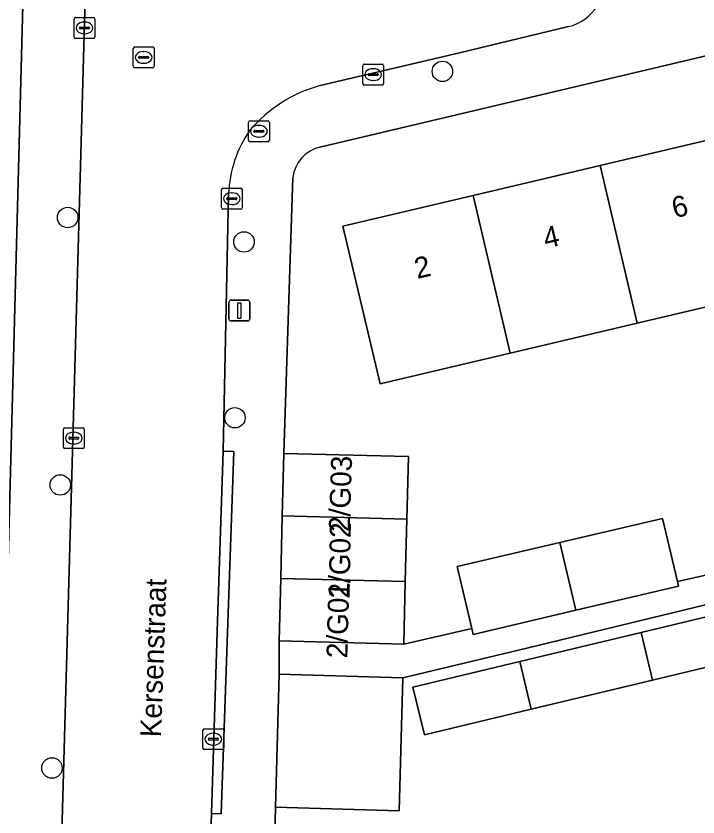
# Model space of a CAD drawing. Extents: x 162026 to 163502, y 387295 to 388169.
# Drawn here: x 162957.69 to 162990.29, y 387635.65 to 387673.97 of the extents above; entities that cross this region are included whole.
import ezdxf

# ---------------------------------------------------------------- set-up
doc = ezdxf.new("R2010")
doc.units = 0
for name, color, linetype in [('IMGEO_Boom', 7, 'Continuous'), ('IMGEO_Brandkraan', 7, 'Continuous'), ('IMGEO_Erf', 7, 'Continuous'), ('IMGEO_Kolk', 7, 'Continuous'), ('IMGEO_Lichtmast', 7, 'Continuous'), ('IMGEO_Muur', 7, 'Continuous'), ('IMGEO_Openbare_ruimte_label', 7, 'Continuous'), ('IMGEO_Pand', 7, 'Continuous'), ('IMGEO_Pand_nummerreeks', 7, 'Continuous'), ('IMGEO_Rioolput', 7, 'Continuous'), ('IMGEO_Voetpad_open', 7, 'Continuous')]:
    doc.layers.add(name, color=color, linetype=linetype)

msp = doc.modelspace()

# ---------------------------------------------------------------- linework, layer by layer
at = {"layer": 'IMGEO_Boom'}
for centre in [(162978.074, 387671.324), (162960.156, 387664.331), (162968.587, 387663.164), (162968.153, 387654.75), (162959.801, 387651.535), (162959.405, 387637.991)]:
    msp.add_circle(centre, 0.489, dxfattribs=at)
at = {"layer": 'IMGEO_Brandkraan'}
for p, q in [((162968.799, 387668.032), (162968.799, 387668.884)), ((162968.874, 387668.958), (162969.726, 387668.958)), ((162969.8, 387668.884), (162969.8, 387668.032)), ((162969.058, 387668.452), (162969.058, 387668.464)), ((162969.101, 387668.501), (162969.499, 387668.501)), ((162969.287, 387668.738), (162969.312, 387668.738)), ((162969.542, 387668.464), (162969.542, 387668.452)), ((162969.496, 387668.415), (162969.098, 387668.415)), ((162969.31, 387668.178), (162969.285, 387668.178)), ((162969.726, 387667.958), (162968.874, 387667.958))]:
    msp.add_line(p, q, dxfattribs=at)
for points in [[(162968.799, 387668.032), (162968.799, 387668.884)], [(162968.874, 387668.958), (162969.726, 387668.958)], [(162969.8, 387668.884), (162969.8, 387668.032)], [(162969.726, 387667.958), (162968.874, 387667.958)]]:
    msp.add_lwpolyline(points, dxfattribs=at)
for centre, radius, start, end in [((162968.876, 387668.882), 0.0765, 91.552, 178.448), ((162968.876, 387668.882), 0.0765, 91.552, 178.448), ((162969.724, 387668.882), 0.0765, 1.552, 88.448), ((162969.724, 387668.882), 0.0765, 1.552, 88.448), ((162969.098, 387668.461), 0.0403, 85.8775, 175.7526), ((162969.095, 387668.451), 0.0366, 178.938, 274.7102), ((162969.499, 387668.458), 0.043, 264.8664, 352.4533), ((162969.503, 387668.463), 0.0386, 1.7309, 96.639), ((162968.876, 387668.034), 0.0765, 181.552, 268.448), ((162968.876, 387668.034), 0.0765, 181.552, 268.448), ((162969.724, 387668.034), 0.0765, 271.552, 358.448), ((162969.724, 387668.034), 0.0765, 271.552, 358.448)]:
    msp.add_arc(centre, radius, start, end, dxfattribs=at)
for centre, major_axis, ratio, start_param, end_param in [((162969.286, 387668.458), (-0.387, 0.002), 0.722429, 4.712389, 7.853982), ((162969.311, 387668.458), (-0.39, 0.002), 0.717154, 1.570796, 4.712389)]:
    msp.add_ellipse(centre, major_axis=major_axis, ratio=ratio, start_param=start_param, end_param=end_param, dxfattribs=at)
at = {"layer": 'IMGEO_Erf'}
for points in [[(162960.168, 387698.577), (162954.77, 387702.101), (162954.599, 387695.791), (162954.433, 387689.633), (162954.266, 387683.474), (162954.099, 387677.315), (162953.932, 387671.157), (162953.766, 387664.998), (162953.599, 387658.839), (162953.432, 387652.68), (162953.266, 387646.522), (162953.095, 387640.213), (162957.109, 387640.108), (162958.534, 387694.419)], [(162973.309, 387663.918), (162979.537, 387665.388), (162985.616, 387666.823), (162991.695, 387668.257), (162997.918, 387669.726), (162997.01, 387673.562), (162972.205, 387667.693)], [(162970.926, 387666.241), (162970.831, 387663.333), (162970.495, 387653.042), (162976.453, 387652.89), (162976.377, 387649.9), (162976.3, 387646.91), (162976.224, 387643.92), (162979.478, 387644.663), (162978.783, 387647.629), (162983.694, 387648.78), (162988.605, 387649.93), (162989.313, 387646.91), (162991.515, 387647.413)], [(162993.472, 387660.705), (162987.393, 387659.271), (162981.315, 387657.836), (162979.958, 387657.516), (162975.091, 387656.367), (162973.309, 387663.918)], [(163004.188, 387649.078), (162982.116, 387643.727), (162976.189, 387642.299), (162976, 387635.944), (162970.087, 387636.12), (162969.908, 387627.832)], [(162993.954, 387643.596), (162988.127, 387642.195), (162982.32, 387640.8), (162977.216, 387639.573), (162976.667, 387641.855), (162981.775, 387643.083), (162987.583, 387644.479), (162993.41, 387645.88)]]:
    msp.add_lwpolyline(points, dxfattribs=at)
msp.add_arc((162972.577, 387666.076), 1.659, 102.9437, 174.3056, dxfattribs=at)
at = {"layer": 'IMGEO_Kolk'}
for p, q in [((162960.46, 387672.979), (162960.46, 387673.831)), ((162960.535, 387673.905), (162961.387, 387673.905)), ((162961.461, 387673.831), (162961.461, 387672.979)), ((162960.762, 387673.448), (162961.16, 387673.448)), ((162960.948, 387673.685), (162960.973, 387673.685)), ((162960.719, 387673.399), (162960.719, 387673.411)), ((162961.157, 387673.362), (162960.759, 387673.362)), ((162960.971, 387673.125), (162960.946, 387673.125)), ((162961.203, 387673.411), (162961.203, 387673.399)), ((162961.387, 387672.905), (162960.535, 387672.905)), ((162974.261, 387670.745), (162974.261, 387671.597)), ((162974.336, 387671.671), (162975.188, 387671.671)), ((162975.262, 387671.597), (162975.262, 387670.745)), ((162974.52, 387671.165), (162974.52, 387671.177)), ((162974.958, 387671.128), (162974.56, 387671.128)), ((162974.563, 387671.214), (162974.961, 387671.214)), ((162974.749, 387671.451), (162974.774, 387671.451)), ((162975.004, 387671.177), (162975.004, 387671.165)), ((162974.772, 387670.891), (162974.747, 387670.891)), ((162975.188, 387670.671), (162974.336, 387670.671)), ((162967.506, 387664.807), (162967.506, 387665.659)), ((162967.581, 387665.733), (162968.433, 387665.733)), ((162967.994, 387665.513), (162968.019, 387665.513)), ((162968.507, 387665.659), (162968.507, 387664.807)), ((162967.765, 387665.227), (162967.765, 387665.239)), ((162968.203, 387665.19), (162967.805, 387665.19)), ((162967.808, 387665.276), (162968.206, 387665.276)), ((162968.249, 387665.239), (162968.249, 387665.227)), ((162968.433, 387664.733), (162967.581, 387664.733)), ((162968.017, 387664.953), (162967.992, 387664.953)), ((162960.025, 387654.274), (162960.877, 387654.274)), ((162959.95, 387653.348), (162959.95, 387654.2)), ((162960.438, 387654.054), (162960.463, 387654.054)), ((162960.951, 387654.2), (162960.951, 387653.348)), ((162960.209, 387653.768), (162960.209, 387653.78)), ((162960.647, 387653.731), (162960.249, 387653.731)), ((162960.252, 387653.817), (162960.65, 387653.817)), ((162960.461, 387653.494), (162960.436, 387653.494)), ((162960.693, 387653.78), (162960.693, 387653.768)), ((162960.877, 387653.274), (162960.025, 387653.274)), ((162966.62, 387638.945), (162966.62, 387639.797)), ((162966.695, 387639.871), (162967.547, 387639.871)), ((162967.621, 387639.797), (162967.621, 387638.945)), ((162966.879, 387639.365), (162966.879, 387639.377)), ((162967.317, 387639.328), (162966.919, 387639.328)), ((162966.922, 387639.414), (162967.32, 387639.414)), ((162967.108, 387639.651), (162967.133, 387639.651)), ((162967.363, 387639.377), (162967.363, 387639.365)), ((162967.131, 387639.091), (162967.106, 387639.091)), ((162967.547, 387638.871), (162966.695, 387638.871))]:
    msp.add_line(p, q, dxfattribs=at)
for points in [[(162960.46, 387672.979), (162960.46, 387673.831)], [(162960.535, 387673.905), (162961.387, 387673.905)], [(162961.461, 387673.831), (162961.461, 387672.979)], [(162961.387, 387672.905), (162960.535, 387672.905)], [(162974.261, 387670.745), (162974.261, 387671.597)], [(162974.336, 387671.671), (162975.188, 387671.671)], [(162975.262, 387671.597), (162975.262, 387670.745)], [(162975.188, 387670.671), (162974.336, 387670.671)], [(162967.506, 387664.807), (162967.506, 387665.659)], [(162967.581, 387665.733), (162968.433, 387665.733)], [(162968.507, 387665.659), (162968.507, 387664.807)], [(162968.433, 387664.733), (162967.581, 387664.733)], [(162960.025, 387654.274), (162960.877, 387654.274)], [(162959.95, 387653.348), (162959.95, 387654.2)], [(162960.951, 387654.2), (162960.951, 387653.348)], [(162960.877, 387653.274), (162960.025, 387653.274)], [(162966.62, 387638.945), (162966.62, 387639.797)], [(162966.695, 387639.871), (162967.547, 387639.871)], [(162967.621, 387639.797), (162967.621, 387638.945)], [(162967.547, 387638.871), (162966.695, 387638.871)]]:
    msp.add_lwpolyline(points, dxfattribs=at)
for centre, radius, start, end in [((162960.537, 387673.829), 0.0765, 91.552, 178.448), ((162960.537, 387673.829), 0.0765, 91.552, 178.448), ((162961.385, 387673.829), 0.0765, 1.552, 88.448), ((162961.385, 387673.829), 0.0765, 1.552, 88.448), ((162960.759, 387673.408), 0.0403, 85.8775, 175.7526), ((162961.164, 387673.41), 0.0386, 1.7309, 96.639), ((162960.756, 387673.398), 0.0366, 178.938, 274.7102), ((162961.16, 387673.405), 0.043, 264.8664, 352.4533), ((162960.537, 387672.981), 0.0765, 181.552, 268.448), ((162960.537, 387672.981), 0.0765, 181.552, 268.448), ((162961.385, 387672.981), 0.0765, 271.552, 358.448), ((162961.385, 387672.981), 0.0765, 271.552, 358.448), ((162974.338, 387671.595), 0.0765, 91.552, 178.448), ((162974.338, 387671.595), 0.0765, 91.552, 178.448), ((162975.186, 387671.595), 0.0765, 1.552, 88.448), ((162975.186, 387671.595), 0.0765, 1.552, 88.448), ((162974.56, 387671.174), 0.0403, 85.8775, 175.7526), ((162974.557, 387671.164), 0.0366, 178.938, 274.7102), ((162974.961, 387671.171), 0.043, 264.8664, 352.4533), ((162974.965, 387671.176), 0.0386, 1.7309, 96.639), ((162974.338, 387670.747), 0.0765, 181.552, 268.448), ((162974.338, 387670.747), 0.0765, 181.552, 268.448), ((162975.186, 387670.747), 0.0765, 271.552, 358.448), ((162975.186, 387670.747), 0.0765, 271.552, 358.448), ((162967.583, 387665.657), 0.0765, 91.552, 178.448), ((162967.583, 387665.657), 0.0765, 91.552, 178.448), ((162968.431, 387665.657), 0.0765, 1.552, 88.448), ((162968.431, 387665.657), 0.0765, 1.552, 88.448), ((162967.805, 387665.236), 0.0403, 85.8775, 175.7526), ((162967.802, 387665.226), 0.0366, 178.938, 274.7102), ((162968.206, 387665.233), 0.043, 264.8664, 352.4533), ((162968.21, 387665.238), 0.0386, 1.7309, 96.639), ((162967.583, 387664.809), 0.0765, 181.552, 268.448), ((162967.583, 387664.809), 0.0765, 181.552, 268.448), ((162968.431, 387664.809), 0.0765, 271.552, 358.448), ((162968.431, 387664.809), 0.0765, 271.552, 358.448), ((162960.027, 387654.198), 0.0765, 91.552, 178.448), ((162960.027, 387654.198), 0.0765, 91.552, 178.448), ((162960.875, 387654.198), 0.0765, 1.552, 88.448), ((162960.875, 387654.198), 0.0765, 1.552, 88.448), ((162960.249, 387653.777), 0.0403, 85.8775, 175.7526), ((162960.246, 387653.767), 0.0366, 178.938, 274.7102), ((162960.65, 387653.774), 0.043, 264.8664, 352.4533), ((162960.654, 387653.779), 0.0386, 1.7309, 96.639), ((162960.027, 387653.35), 0.0765, 181.552, 268.448), ((162960.027, 387653.35), 0.0765, 181.552, 268.448), ((162960.875, 387653.35), 0.0765, 271.552, 358.448), ((162960.875, 387653.35), 0.0765, 271.552, 358.448), ((162966.697, 387639.795), 0.0765, 91.552, 178.448), ((162966.697, 387639.795), 0.0765, 91.552, 178.448), ((162967.545, 387639.795), 0.0765, 1.552, 88.448), ((162967.545, 387639.795), 0.0765, 1.552, 88.448), ((162966.919, 387639.374), 0.0403, 85.8775, 175.7526), ((162966.916, 387639.364), 0.0366, 178.938, 274.7102), ((162967.32, 387639.371), 0.043, 264.8664, 352.4533), ((162967.324, 387639.376), 0.0386, 1.7309, 96.639), ((162966.697, 387638.947), 0.0765, 181.552, 268.448), ((162966.697, 387638.947), 0.0765, 181.552, 268.448), ((162967.545, 387638.947), 0.0765, 271.552, 358.448), ((162967.545, 387638.947), 0.0765, 271.552, 358.448)]:
    msp.add_arc(centre, radius, start, end, dxfattribs=at)
for centre, major_axis, ratio, start_param, end_param in [((162960.947, 387673.405), (-0.387, 0.002), 0.722429, 4.712389, 7.853982), ((162960.972, 387673.405), (-0.39, 0.002), 0.717154, 1.570796, 4.712389), ((162974.748, 387671.171), (-0.387, 0.002), 0.722429, 4.712389, 7.853982), ((162974.773, 387671.171), (-0.39, 0.002), 0.717154, 1.570796, 4.712389), ((162967.993, 387665.233), (-0.387, 0.002), 0.722429, 4.712389, 7.853982), ((162968.018, 387665.233), (-0.39, 0.002), 0.717154, 1.570796, 4.712389), ((162960.437, 387653.774), (-0.387, 0.002), 0.722429, 4.712389, 7.853982), ((162960.462, 387653.774), (-0.39, 0.002), 0.717154, 1.570796, 4.712389), ((162967.107, 387639.371), (-0.387, 0.002), 0.722429, 4.712389, 7.853982), ((162967.132, 387639.371), (-0.39, 0.002), 0.717154, 1.570796, 4.712389)]:
    msp.add_ellipse(centre, major_axis=major_axis, ratio=ratio, start_param=start_param, end_param=end_param, dxfattribs=at)
at = {"layer": 'IMGEO_Lichtmast'}
for p, q in [((162967.869, 387659.481), (162967.869, 387660.281)), ((162967.869, 387660.281), (162967.869, 387659.481)), ((162967.969, 387660.381), (162968.759, 387660.381)), ((162968.759, 387660.381), (162967.969, 387660.381)), ((162968.859, 387660.281), (162968.859, 387659.481)), ((162968.859, 387659.481), (162968.859, 387660.281)), ((162968.759, 387659.381), (162967.969, 387659.381)), ((162967.969, 387659.381), (162968.759, 387659.381))]:
    msp.add_line(p, q, dxfattribs=at)
msp.add_lwpolyline([(162968.289, 387660.256), (162968.439, 387660.256), (162968.439, 387659.506), (162968.289, 387659.506), (162968.289, 387660.256)], dxfattribs=at)
for centre, start, end in [((162967.969, 387660.281), 90, 180), ((162967.969, 387660.281), 90, 180), ((162968.759, 387660.281), 0, 90), ((162968.759, 387660.281), 360, 90), ((162967.969, 387659.481), 180, 270), ((162967.969, 387659.481), 180, 270), ((162968.759, 387659.481), 270, 0), ((162968.759, 387659.481), 270, 0)]:
    msp.add_arc(centre, 0.1, start, end, dxfattribs=at)
at = {"layer": 'IMGEO_Muur'}
for points in [[(162970.831, 387663.333), (162970.495, 387653.042)], [(162969.908, 387627.832), (162970.087, 387636.12)]]:
    msp.add_lwpolyline(points, dxfattribs=at)
at = {"layer": 'IMGEO_Pand'}
for points in [[(162987.393, 387659.271), (162993.472, 387660.705), (162991.695, 387668.257), (162985.616, 387666.823)], [(162981.315, 387657.836), (162987.393, 387659.271), (162985.616, 387666.823), (162979.537, 387665.388)], [(162979.537, 387665.388), (162973.309, 387663.918), (162975.091, 387656.367), (162979.958, 387657.516), (162981.315, 387657.836)], [(162970.419, 387650.052), (162976.377, 387649.9), (162976.453, 387652.89), (162970.495, 387653.042)], [(162970.342, 387647.062), (162976.3, 387646.91), (162976.377, 387649.9), (162970.419, 387650.052)], [(162983.694, 387648.78), (162984.454, 387645.536), (162989.365, 387646.687), (162989.313, 387646.91), (162988.605, 387649.93)], [(162983.694, 387648.78), (162978.783, 387647.629), (162979.478, 387644.663), (162979.543, 387644.386), (162984.454, 387645.536)], [(162970.266, 387644.072), (162976.224, 387643.92), (162976.3, 387646.91), (162970.342, 387647.062)], [(162988.127, 387642.195), (162993.954, 387643.596), (162993.41, 387645.88), (162987.583, 387644.479)], [(162982.32, 387640.8), (162988.127, 387642.195), (162987.583, 387644.479), (162981.775, 387643.083)], [(162981.775, 387643.083), (162976.667, 387641.855), (162977.216, 387639.573), (162982.32, 387640.8)], [(162970.087, 387636.12), (162976, 387635.944), (162976.189, 387642.299), (162970.276, 387642.475)]]:
    msp.add_lwpolyline(points, close=True, dxfattribs=at)
at = {"layer": 'IMGEO_Rioolput'}
for p, q in [((162963.289, 387671.568), (162963.289, 387672.42)), ((162963.364, 387672.494), (162964.216, 387672.494)), ((162963.777, 387672.274), (162963.802, 387672.274)), ((162964.29, 387672.42), (162964.29, 387671.568)), ((162963.548, 387671.988), (162963.548, 387672)), ((162963.986, 387671.951), (162963.588, 387671.951)), ((162963.591, 387672.037), (162963.989, 387672.037)), ((162964.032, 387672), (162964.032, 387671.988)), ((162963.8, 387671.714), (162963.775, 387671.714)), ((162964.216, 387671.494), (162963.364, 387671.494))]:
    msp.add_line(p, q, dxfattribs=at)
for points in [[(162963.289, 387671.568), (162963.289, 387672.42)], [(162963.364, 387672.494), (162964.216, 387672.494)], [(162964.29, 387672.42), (162964.29, 387671.568)], [(162964.216, 387671.494), (162963.364, 387671.494)]]:
    msp.add_lwpolyline(points, dxfattribs=at)
for centre, radius, start, end in [((162963.366, 387672.418), 0.0765, 91.552, 178.448), ((162963.366, 387672.418), 0.0765, 91.552, 178.448), ((162964.214, 387672.418), 0.0765, 1.552, 88.448), ((162964.214, 387672.418), 0.0765, 1.552, 88.448), ((162963.588, 387671.997), 0.0403, 85.8775, 175.7526), ((162963.585, 387671.987), 0.0366, 178.938, 274.7102), ((162963.989, 387671.994), 0.043, 264.8664, 352.4533), ((162963.993, 387671.999), 0.0386, 1.7309, 96.639), ((162963.366, 387671.57), 0.0765, 181.552, 268.448), ((162963.366, 387671.57), 0.0765, 181.552, 268.448), ((162964.214, 387671.57), 0.0765, 271.552, 358.448), ((162964.214, 387671.57), 0.0765, 271.552, 358.448)]:
    msp.add_arc(centre, radius, start, end, dxfattribs=at)
for centre, major_axis, ratio, start_param, end_param in [((162963.776, 387671.994), (-0.387, 0.002), 0.722429, 4.712389, 7.853982), ((162963.801, 387671.994), (-0.39, 0.002), 0.717154, 1.570796, 4.712389)]:
    msp.add_ellipse(centre, major_axis=major_axis, ratio=ratio, start_param=start_param, end_param=end_param, dxfattribs=at)
at = {"layer": 'IMGEO_Voetpad_open'}
for points in [[(162958.534, 387694.419), (162957.109, 387640.108), (162957.07, 387638.609), (162956.482, 387616.236), (162959.276, 387613.243), (162961.522, 387693.617)], [(162961.522, 387693.617), (162959.276, 387613.243), (162958.994, 387603.145), (162963.058, 387604.345), (162966.071, 387605.235), (162966.307, 387612.731), (162967.032, 387635.81)], [(162972.205, 387667.693), (162997.01, 387673.562)], [(162984.1, 387673.465), (162978.885, 387672.213), (162972.234, 387670.649)], [(162972.234, 387670.649), (162978.885, 387672.213), (162984.1, 387673.465)], [(162969.614, 387614.193), (162969.779, 387621.853), (162969.908, 387627.832), (162970.087, 387636.12), (162970.276, 387642.475), (162970.266, 387644.072), (162970.342, 387647.062), (162970.419, 387650.052), (162970.495, 387653.042), (162970.831, 387663.333), (162970.926, 387666.241)], [(162967.85, 387665.451), (162967.598, 387653.156), (162968.097, 387653.142), (162967.494, 387635.797), (162967.032, 387635.81), (162966.307, 387612.731), (162969.833, 387613.372)], [(162967.032, 387635.81), (162967.306, 387644.527), (162967.598, 387653.156), (162967.85, 387665.451)], [(162991.515, 387647.413), (162989.313, 387646.91), (162989.365, 387646.687), (162984.454, 387645.536), (162979.543, 387644.386), (162979.478, 387644.663), (162976.224, 387643.92), (162970.266, 387644.072), (162970.276, 387642.475), (162976.189, 387642.299), (162982.116, 387643.727), (163004.188, 387649.078)]]:
    msp.add_lwpolyline(points, dxfattribs=at)
msp.add_lwpolyline([(162967.032, 387635.81), (162967.494, 387635.797), (162968.097, 387653.142), (162967.598, 387653.156), (162967.306, 387644.527)], close=True, dxfattribs=at)
for centre, radius, start, end in [((162983.593, 387675.604), 2.199, 283.3373, 13.024), ((162983.593, 387675.604), 2.199, 283.3373, 13.024), ((162974.07, 387664.04), 6.86, 105.5239, 139.3304), ((162974.07, 387664.04), 6.86, 105.5239, 139.3304), ((162973.562, 387665.251), 5.715, 145.2288, 177.9913), ((162973.562, 387665.251), 5.715, 145.2288, 177.9913), ((162972.577, 387666.076), 1.659, 102.9437, 174.3056)]:
    msp.add_arc(centre, radius, start, end, dxfattribs=at)

# ---------------------------------------------------------------- texts
at = {"layer": 'IMGEO_Openbare_ruimte_label'}
msp.add_text('Kersenstraat', height=1, rotation=87.9935, dxfattribs=at).set_placement((162964.617, 387639.451))
at = {"layer": 'IMGEO_Pand_nummerreeks'}
for s, rotation, p in [('6', 13.2794, (162989.175, 387664.293)), ('4', 13.2794, (162983.023, 387662.841)), ('2', 13.2794, (162976.868, 387661.389)), ('2/G03', 88.1913, (162973.642, 387649.277)), ('2/G02', 88.9949, (162973.637, 387646.092)), ('2/G01', 88.5185, (162973.528, 387643.232))]:
    msp.add_text(s, height=1, rotation=rotation, dxfattribs=at).set_placement(p)

doc.saveas('drawing.dxf')
